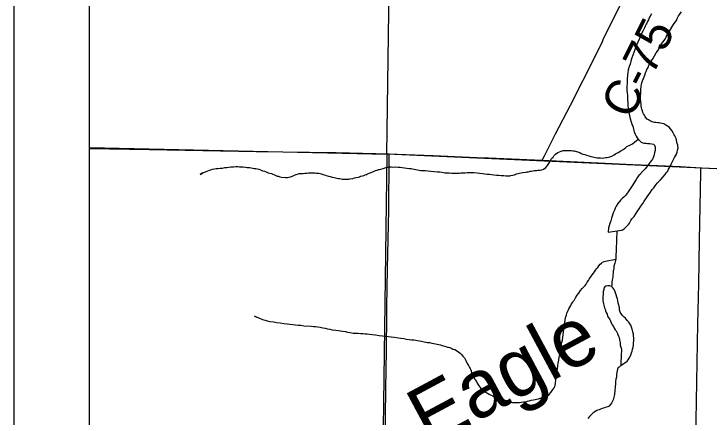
# Model space of a CAD drawing. Extents: x 0 to 68, y 0 to 52.9.
# Drawn here: x 24.501 to 25.596, y 14.635 to 15.27 of the extents above; entities that cross this region are included whole.
import ezdxf

# ---------------------------------------------------------------- set-up
doc = ezdxf.new("R2010")
doc.units = 0
for name, color, linetype in [('Default', 7, 'Continuous'), ('GM_X_County_Road', 7, 'Continuous'), ('GM_X_County_Road_Text', 7, 'Continuous'), ('GM_X_Minor_River', 7, 'Continuous'), ('GM_X_Minor_River_Text', 7, 'Continuous'), ('GM_X_Township_Road', 7, 'Continuous'), ('SH_Data', 7, 'Continuous')]:
    doc.layers.add(name, color=color, linetype=linetype)

msp = doc.modelspace()

# ---------------------------------------------------------------- linework, layer by layer
at = {"layer": 'Default'}
msp.add_line((24.6206, 14.1085), (24.6206, 20.8614), dxfattribs=at)
msp.add_lwpolyline([(25.1024, 16.0217), (26.0802, 15.9705), (26.0693, 15.031), (26.0686, 15.0058), (25.0886, 15.049)], close=True, dxfattribs=at)
msp.add_lwpolyline([(24.6206, 15.0599), (25.0886, 15.049), (25.0759, 14.1085)], dxfattribs=at)
at = {"layer": 'GM_X_County_Road'}
for points in [[(25.3331, 15.0396), (25.3366, 15.0465), (25.354, 15.0813), (25.3774, 15.1263), (25.4168, 15.2038), (25.4279, 15.2267), (25.4288, 15.2297), (25.4551, 15.2827), (25.4622, 15.2961), (25.4718, 15.3165), (25.4737, 15.3209), (25.4758, 15.3281), (25.4903, 15.3603), (25.4947, 15.3687), (25.501, 15.3817), (25.5202, 15.4185), (25.5246, 15.4256), (25.5541, 15.4694), (25.5784, 15.5066), (25.5814, 15.5108)], [(24.6206, 15.0581), (24.7148, 15.0563), (24.8827, 15.0532), (25.0087, 15.0516), (25.0923, 15.0497)], [(25.0923, 15.0497), (25.1046, 15.0494), (25.1615, 15.0472), (25.2304, 15.044), (25.2483, 15.0434), (25.3331, 15.0396)], [(25.3331, 15.0396), (25.3771, 15.0377), (25.443, 15.0346), (25.476, 15.0331), (25.5149, 15.0312), (25.5508, 15.0296), (25.583, 15.0278)], [(25.583, 15.0278), (25.5956, 15.027), (25.6226, 15.0262), (25.7604, 15.0198), (25.8173, 15.0171), (25.8982, 15.0136), (26.03, 15.0075), (26.0667, 15.0058), (26.0702, 15.0056)]]:
    msp.add_lwpolyline(points, dxfattribs=at)
at = {"layer": 'GM_X_Minor_River'}
for points in [[(25.4881, 15.149), (25.4885, 15.1523), (25.4889, 15.1548), (25.4889, 15.1567), (25.4893, 15.1589), (25.4901, 15.1614), (25.4912, 15.1647), (25.4927, 15.1684), (25.4946, 15.1735), (25.4957, 15.1772), (25.4965, 15.1793), (25.498, 15.1826), (25.4999, 15.1859), (25.501, 15.1892), (25.5025, 15.1925), (25.5047, 15.1958), (25.5073, 15.1994), (25.51, 15.2038), (25.5126, 15.2089), (25.5159, 15.2133), (25.5186, 15.2191), (25.5204, 15.2224), (25.523, 15.2257), (25.5264, 15.2304), (25.529, 15.2352), (25.5312, 15.2392), (25.5335, 15.2428), (25.5387, 15.252), (25.5406, 15.2549), (25.5443, 15.2596), (25.5462, 15.264), (25.5477, 15.2669), (25.5499, 15.2695), (25.5525, 15.2735)], [(25.5051, 15.2703), (25.5032, 15.2666), (25.5014, 15.2637), (25.5002, 15.2608), (25.4987, 15.2583), (25.498, 15.2557), (25.4965, 15.2539), (25.4954, 15.2509), (25.4942, 15.2484), (25.4931, 15.2462), (25.4916, 15.2429), (25.4905, 15.2411)], [(25.4905, 15.2411), (25.4894, 15.2385), (25.4879, 15.2349), (25.4864, 15.2312), (25.4815, 15.2206), (25.48, 15.217), (25.4788, 15.2133), (25.4773, 15.2093), (25.4758, 15.2053), (25.4743, 15.2009), (25.4724, 15.1957), (25.4713, 15.191), (25.4701, 15.187), (25.4683, 15.1822), (25.4674, 15.1734), (25.4666, 15.1668), (25.4666, 15.1606), (25.4662, 15.1565), (25.4665, 15.1532), (25.4665, 15.1496), (25.4668, 15.1459), (25.4671, 15.1418), (25.4671, 15.1389), (25.4674, 15.1367), (25.4674, 15.1341), (25.4677, 15.1305), (25.4681, 15.126), (25.4684, 15.1216), (25.4687, 15.1183), (25.4694, 15.1143), (25.4705, 15.1106), (25.4712, 15.1069), (25.4719, 15.1036), (25.4726, 15.101), (25.4737, 15.0984), (25.4744, 15.0959), (25.4758, 15.0933), (25.4769, 15.0885), (25.4779, 15.0845), (25.4794, 15.0808), (25.4808, 15.0774), (25.4826, 15.0749), (25.4844, 15.0726), (25.4863, 15.0708), (25.4888, 15.0682), (25.4914, 15.0671), (25.4935, 15.0663), (25.4969, 15.0663), (25.4991, 15.0659), (25.5009, 15.0659), (25.5027, 15.0662), (25.5082, 15.065), (25.5097, 15.0632), (25.5111, 15.0602), (25.5111, 15.0573), (25.5107, 15.0547), (25.5099, 15.0514), (25.5095, 15.0492), (25.5088, 15.0467), (25.5076, 15.0434), (25.5065, 15.0412), (25.505, 15.0394), (25.5032, 15.0368), (25.5013, 15.0347), (25.5002, 15.0328), (25.4987, 15.031), (25.4972, 15.0288), (25.495, 15.0259), (25.4928, 15.0237), (25.4905, 15.0215), (25.489, 15.0197), (25.4876, 15.0179), (25.485, 15.0154), (25.4831, 15.0128), (25.4809, 15.0092), (25.479, 15.0059), (25.4771, 15.0033), (25.476, 15.0011), (25.4738, 14.9979), (25.4727, 14.996), (25.4682, 14.9898), (25.4667, 14.988), (25.4645, 14.9847), (25.4615, 14.9815), (25.4596, 14.98), (25.4567, 14.9771), (25.4522, 14.9713), (25.4496, 14.9673), (25.4481, 14.964), (25.447, 14.9611), (25.4459, 14.9589), (25.4447, 14.9567), (25.4436, 14.953), (25.4421, 14.9486), (25.4409, 14.9442), (25.4398, 14.9402), (25.4387, 14.9365), (25.4375, 14.9329), (25.4371, 14.9263)], [(25.4371, 14.9263), (25.4577, 14.9294), (25.4595, 14.9301), (25.4621, 14.9315), (25.4643, 14.9337), (25.4673, 14.9366), (25.4688, 14.9384), (25.4703, 14.9406), (25.4718, 14.9428), (25.4725, 14.9446), (25.4744, 14.9472), (25.4755, 14.949), (25.4781, 14.9512), (25.4807, 14.9552), (25.4833, 14.9592), (25.4859, 14.9632), (25.4885, 14.9672), (25.4915, 14.9716), (25.4938, 14.9753), (25.4964, 14.9789), (25.4982, 14.9822), (25.5008, 14.9855), (25.5038, 14.9895), (25.506, 14.9935), (25.5086, 14.9964), (25.5109, 14.9993), (25.5139, 15.0033), (25.5165, 15.0059), (25.5194, 15.0088), (25.5265, 15.0171), (25.5283, 15.0197), (25.5306, 15.0222), (25.5321, 15.0255), (25.5339, 15.0288), (25.5362, 15.0332), (25.5377, 15.0368), (25.5392, 15.0398), (25.5403, 15.042), (25.5414, 15.0441), (25.5429, 15.0467), (25.5444, 15.0493), (25.5456, 15.0525), (25.5463, 15.0555), (25.5471, 15.0591), (25.5467, 15.0617), (25.5464, 15.0635), (25.5457, 15.0661), (25.5446, 15.0713), (25.5439, 15.0739), (25.5421, 15.0779), (25.5407, 15.0798), (25.5392, 15.0827), (25.5374, 15.0864), (25.5349, 15.089), (25.5327, 15.0916), (25.5302, 15.0931), (25.5276, 15.0949), (25.5243, 15.0968), (25.5221, 15.0976), (25.5192, 15.098), (25.5174, 15.0984), (25.5148, 15.0984), (25.5122, 15.0988), (25.5097, 15.0992), (25.5078, 15.0996), (25.5038, 15.1011), (25.5002, 15.1033), (25.4983, 15.1044), (25.4954, 15.1078), (25.494, 15.1104), (25.4925, 15.1129), (25.4915, 15.1148), (25.4908, 15.1174), (25.49, 15.1199), (25.4893, 15.1221), (25.489, 15.1247), (25.4887, 15.1284), (25.4883, 15.131), (25.488, 15.1368), (25.488, 15.1409), (25.4881, 15.1449), (25.4881, 15.149)], [(25.3708, 15.0551), (25.3737, 15.0551), (25.3767, 15.055), (25.3789, 15.055), (25.3811, 15.0546), (25.3836, 15.0542), (25.3921, 15.0516), (25.3946, 15.0504), (25.3972, 15.0493), (25.4001, 15.0486), (25.403, 15.0474), (25.4063, 15.0463), (25.4096, 15.0455), (25.4122, 15.0448), (25.4148, 15.0444), (25.417, 15.044), (25.4195, 15.0436), (25.4225, 15.0432), (25.425, 15.0432), (25.4276, 15.0431), (25.4302, 15.0435), (25.4327, 15.0438), (25.4353, 15.0441), (25.4375, 15.0445), (25.4397, 15.0448), (25.4427, 15.0459), (25.4464, 15.0481), (25.4486, 15.0495), (25.4508, 15.0506), (25.4526, 15.0517), (25.4552, 15.0535), (25.4571, 15.0546), (25.4604, 15.0567), (25.4623, 15.0578), (25.4641, 15.0593), (25.4663, 15.0614), (25.4711, 15.0636), (25.4741, 15.065), (25.4759, 15.0661), (25.4785, 15.0679), (25.4844, 15.0726), (25.4829, 15.0712)], [(25.0605, 15.0191), (25.0638, 15.0205), (25.0657, 15.0216), (25.0675, 15.0219), (25.0708, 15.0234), (25.0731, 15.0241), (25.0753, 15.0248), (25.0775, 15.0251), (25.0793, 15.0255), (25.0826, 15.0265), (25.0845, 15.0273), (25.0871, 15.028), (25.0904, 15.0287), (25.0922, 15.029), (25.0955, 15.029), (25.0981, 15.0289), (25.1025, 15.0293), (25.1062, 15.0289), (25.1095, 15.0288), (25.1128, 15.0284), (25.1164, 15.0277), (25.1201, 15.0272), (25.1238, 15.0268), (25.1267, 15.0268), (25.1289, 15.0261), (25.1315, 15.0257), (25.1395, 15.0241), (25.1421, 15.0237), (25.1454, 15.0233), (25.1491, 15.0233), (25.1531, 15.0229), (25.1579, 15.0224), (25.163, 15.022), (25.1681, 15.0216), (25.1722, 15.0212), (25.1751, 15.0208), (25.1799, 15.02), (25.1865, 15.0196), (25.1909, 15.0195), (25.1949, 15.0195), (25.1986, 15.0195), (25.2023, 15.0194), (25.2052, 15.0198), (25.2085, 15.0197), (25.2118, 15.02), (25.2148, 15.0204), (25.2181, 15.0204), (25.2217, 15.0203), (25.2254, 15.0203), (25.2305, 15.0199), (25.2346, 15.0191), (25.239, 15.0187), (25.243, 15.0183), (25.2463, 15.0179), (25.2496, 15.0175), (25.2533, 15.017), (25.257, 15.0166), (25.261, 15.0162), (25.2647, 15.0162), (25.2683, 15.0158), (25.2727, 15.0154), (25.2757, 15.0153), (25.2782, 15.0153), (25.2801, 15.0153), (25.2819, 15.0153), (25.2837, 15.0156), (25.2867, 15.016), (25.2893, 15.0167), (25.2926, 15.0181), (25.2952, 15.0188), (25.2974, 15.0192), (25.2999, 15.0199), (25.3022, 15.0202), (25.3077, 15.0209), (25.3095, 15.0212), (25.3117, 15.0216), (25.3139, 15.0223), (25.3161, 15.0226), (25.3191, 15.023), (25.3209, 15.0233), (25.3242, 15.0236), (25.3261, 15.024), (25.3279, 15.024), (25.3297, 15.024), (25.3327, 15.0247), (25.3353, 15.0257), (25.339, 15.0283), (25.3416, 15.0312), (25.3434, 15.0345), (25.3445, 15.0363), (25.346, 15.0392), (25.3479, 15.0421), (25.3501, 15.0447), (25.3516, 15.0465), (25.3542, 15.049), (25.3575, 15.0516), (25.3601, 15.053), (25.3627, 15.0541), (25.366, 15.0548), (25.3679, 15.0551), (25.3708, 15.0551)], [(24.7947, 15.0174), (24.7987, 15.0196), (24.7947, 15.0174), (24.7987, 15.0196), (24.8013, 15.021), (24.8094, 15.0239), (24.8116, 15.0246), (24.8142, 15.0253), (24.8171, 15.026), (24.8197, 15.0264), (24.8223, 15.0267), (24.8263, 15.027), (24.8296, 15.0273), (24.8333, 15.028), (24.8366, 15.0284), (24.8399, 15.0287), (24.8432, 15.029), (24.8469, 15.0294), (24.8506, 15.0297), (24.8539, 15.0297), (24.8568, 15.0293), (24.8594, 15.0292), (24.8623, 15.0292), (24.866, 15.0288), (24.8686, 15.0284), (24.8708, 15.0284), (24.873, 15.028), (24.8752, 15.0276), (24.8774, 15.0272), (24.8796, 15.0268), (24.8821, 15.0264), (24.8847, 15.026), (24.8869, 15.0253), (24.8895, 15.0245), (24.8928, 15.023), (24.8957, 15.0223), (24.8986, 15.0211), (24.9015, 15.02), (24.9045, 15.0192), (24.907, 15.0185), (24.9089, 15.0177), (24.9118, 15.0166), (24.914, 15.0155), (24.9158, 15.0147), (24.918, 15.0143), (24.9202, 15.0136), (24.9228, 15.0132), (24.929, 15.0124), (24.9323, 15.0123), (24.9345, 15.0127), (24.9367, 15.0134), (24.9386, 15.0141), (24.9419, 15.0155), (24.9441, 15.0166), (24.9459, 15.0173), (24.9478, 15.0177), (24.9504, 15.0187), (24.954, 15.0187), (24.9566, 15.0187), (24.9595, 15.019), (24.9621, 15.0194), (24.9651, 15.0197), (24.9684, 15.02), (24.9709, 15.0196), (24.9731, 15.0196), (24.9753, 15.0196), (24.9775, 15.0192), (24.9794, 15.0192), (24.9816, 15.0192), (24.9838, 15.0188), (24.9856, 15.018), (24.9878, 15.0173), (24.9904, 15.0165), (24.9929, 15.0154), (24.9966, 15.0146), (24.9991, 15.0138), (25.0024, 15.0131), (25.0054, 15.0123), (25.0079, 15.0119), (25.0098, 15.0115), (25.012, 15.0111), (25.0142, 15.0107), (25.0164, 15.0103), (25.0186, 15.01), (25.0211, 15.0099), (25.0241, 15.0099), (25.0263, 15.0099), (25.0285, 15.0098), (25.0303, 15.0102), (25.0351, 15.0109), (25.0377, 15.012), (25.0403, 15.0123), (25.0436, 15.013), (25.0454, 15.0137), (25.0473, 15.0144), (25.0502, 15.0151), (25.0524, 15.0158), (25.0546, 15.0166), (25.0565, 15.0173), (25.0583, 15.018), (25.0605, 15.0191)], [(25.4508, 14.9283), (25.4502, 14.9137), (25.4501, 14.9089), (25.4497, 14.9038), (25.4497, 14.9001), (25.4493, 14.8961), (25.4492, 14.8913), (25.4488, 14.8839), (25.4472, 14.8774), (25.4461, 14.8726), (25.4457, 14.8697), (25.4453, 14.8667), (25.4449, 14.8649), (25.4441, 14.8557), (25.4433, 14.851), (25.4429, 14.8477), (25.4429, 14.8455), (25.4425, 14.8433), (25.4425, 14.8429), (25.4421, 14.8407)], [(25.2327, 14.6854), (25.2367, 14.6802), (25.2404, 14.6765), (25.244, 14.6743), (25.2469, 14.6728), (25.2495, 14.6713), (25.2528, 14.6698), (25.2553, 14.6683), (25.2575, 14.6671), (25.2601, 14.6653), (25.2634, 14.6634), (25.2667, 14.6623), (25.2689, 14.6611), (25.2765, 14.6589), (25.2795, 14.6585), (25.2831, 14.6584), (25.2864, 14.658), (25.2898, 14.658), (25.2934, 14.658), (25.2971, 14.6583), (25.3004, 14.6586), (25.3037, 14.6589), (25.3078, 14.6593), (25.31, 14.66), (25.3125, 14.6607), (25.3159, 14.6618), (25.3192, 14.6625), (25.3221, 14.6628), (25.3243, 14.6631), (25.3273, 14.6638), (25.3306, 14.6649), (25.3343, 14.6663), (25.3376, 14.6674), (25.3402, 14.6685), (25.342, 14.6692), (25.3439, 14.6706), (25.3465, 14.6739), (25.3487, 14.6768), (25.3505, 14.679), (25.352, 14.6812), (25.3528, 14.6834), (25.3535, 14.6852), (25.3539, 14.6882), (25.3547, 14.6944), (25.3555, 14.6995), (25.3563, 14.7058), (25.3571, 14.7113), (25.3579, 14.7157), (25.3583, 14.7201), (25.3591, 14.7248), (25.3599, 14.7296), (25.3606, 14.7336), (25.3614, 14.7376), (25.3622, 14.742), (25.363, 14.7483), (25.3641, 14.7523), (25.3649, 14.7563), (25.3657, 14.7607), (25.3661, 14.7648), (25.3665, 14.7695), (25.3673, 14.7743), (25.3692, 14.7875), (25.37, 14.7919), (25.3712, 14.7955), (25.3719, 14.7985), (25.373, 14.8007), (25.3738, 14.8029), (25.3749, 14.8054), (25.3764, 14.808), (25.3779, 14.8109), (25.3794, 14.8134), (25.3813, 14.816), (25.3824, 14.8182), (25.3839, 14.82), (25.3854, 14.8229), (25.388, 14.8273), (25.391, 14.8302), (25.3936, 14.8342), (25.3962, 14.8375), (25.3984, 14.84), (25.4006, 14.8422), (25.4021, 14.8444), (25.404, 14.8477), (25.4062, 14.8502), (25.407, 14.8524), (25.4096, 14.8561), (25.4118, 14.859), (25.4137, 14.8615), (25.4155, 14.8641), (25.417, 14.8667), (25.4185, 14.8685), (25.4204, 14.8707), (25.4222, 14.8732), (25.4245, 14.8758), (25.4263, 14.8776), (25.4282, 14.879), (25.4304, 14.8801), (25.4326, 14.8804), (25.4488, 14.8839)], [(25.4366, 14.8419), (25.4333, 14.8412), (25.4315, 14.8401), (25.4303, 14.8379), (25.4299, 14.8357), (25.4292, 14.8331), (25.4292, 14.8309), (25.4288, 14.828), (25.4287, 14.8247), (25.4287, 14.8221), (25.4287, 14.8188), (25.429, 14.8162), (25.4294, 14.8137), (25.4301, 14.8114), (25.4308, 14.8092), (25.4311, 14.807), (25.4322, 14.8048), (25.4329, 14.8022), (25.434, 14.7997), (25.4351, 14.7971), (25.4361, 14.7941), (25.4394, 14.7886), (25.4405, 14.7867), (25.4412, 14.7849), (25.4423, 14.7827), (25.4434, 14.7805), (25.4452, 14.7775), (25.4462, 14.7749), (25.448, 14.7727), (25.4495, 14.7709), (25.4506, 14.7687), (25.4517, 14.7668), (25.4524, 14.765), (25.4531, 14.7627), (25.4542, 14.7602), (25.4549, 14.7569), (25.4556, 14.7524), (25.4559, 14.7484), (25.457, 14.7451), (25.4577, 14.7418), (25.458, 14.7377), (25.4572, 14.7359), (25.457, 14.7165)], [(25.457, 14.7165), (25.4667, 14.7233), (25.4685, 14.7251), (25.47, 14.7277), (25.4719, 14.7313), (25.4726, 14.7332), (25.4738, 14.7361), (25.4749, 14.739), (25.4753, 14.742), (25.4764, 14.7449), (25.4768, 14.7493), (25.4769, 14.7522), (25.4773, 14.7555), (25.4773, 14.7596), (25.477, 14.7629), (25.4766, 14.7658), (25.4756, 14.7695), (25.4745, 14.7735), (25.4738, 14.7769), (25.4724, 14.7798), (25.4705, 14.7828), (25.4691, 14.7853), (25.4669, 14.7872), (25.464, 14.7909), (25.4622, 14.7924), (25.4604, 14.7939), (25.4589, 14.7957), (25.4557, 14.8005), (25.455, 14.8038), (25.4546, 14.8075), (25.4543, 14.8094), (25.4536, 14.8116), (25.4529, 14.8145), (25.4522, 14.8182), (25.4515, 14.8211), (25.4504, 14.8241), (25.4493, 14.8274), (25.4486, 14.8307), (25.4476, 14.8337), (25.4465, 14.8362), (25.445, 14.8381), (25.4421, 14.8407), (25.4396, 14.8418), (25.4366, 14.8419)], [(24.8795, 14.7944), (24.8839, 14.7922), (24.8813, 14.7933), (24.8839, 14.7922), (24.8879, 14.7907), (24.8926, 14.7888), (24.897, 14.7876), (24.9003, 14.7865), (24.9044, 14.7857), (24.9106, 14.7853), (24.915, 14.7842), (24.9205, 14.7834), (24.9264, 14.7826), (24.9315, 14.7818), (24.9359, 14.7814), (24.9403, 14.781), (24.9447, 14.7805), (24.9487, 14.7801), (24.9531, 14.7797), (24.9579, 14.7789), (24.9696, 14.7781), (24.9733, 14.778), (24.9762, 14.7776), (24.9799, 14.7772), (24.9836, 14.7765), (24.988, 14.7757), (24.9916, 14.7749), (24.9953, 14.7741), (24.9986, 14.7734), (25.0026, 14.7726), (25.0081, 14.7722), (25.0122, 14.7714), (25.0158, 14.771), (25.0195, 14.7706), (25.0232, 14.7698), (25.0268, 14.769), (25.0309, 14.7683), (25.0353, 14.7675), (25.0389, 14.7671), (25.0433, 14.767), (25.047, 14.7666), (25.051, 14.7666), (25.0543, 14.7662), (25.0577, 14.7661), (25.0613, 14.7657), (25.0654, 14.7653), (25.0705, 14.7645), (25.0764, 14.7637), (25.0815, 14.763), (25.0859, 14.7625), (25.0907, 14.7621), (25.0954, 14.7617), (25.1002, 14.7609), (25.1068, 14.7601), (25.1108, 14.7593), (25.1152, 14.7586), (25.1196, 14.7578), (25.1237, 14.7574), (25.1273, 14.757), (25.131, 14.7566), (25.1339, 14.7562), (25.1369, 14.7558), (25.1398, 14.755), (25.1431, 14.7546), (25.1471, 14.7538), (25.1501, 14.7531), (25.1526, 14.7527), (25.1559, 14.7523), (25.1592, 14.7515), (25.1625, 14.7511), (25.1702, 14.7495), (25.1728, 14.7488), (25.1753, 14.748), (25.1779, 14.7473), (25.1812, 14.7461), (25.1838, 14.7454), (25.1856, 14.745), (25.1878, 14.7446), (25.1907, 14.7431), (25.1925, 14.7423), (25.1955, 14.7416), (25.1984, 14.7397), (25.2017, 14.7375), (25.2039, 14.7356), (25.206, 14.7334), (25.2082, 14.7312), (25.2108, 14.7282), (25.2118, 14.7264), (25.2133, 14.7234), (25.2151, 14.7193), (25.2173, 14.7164), (25.2187, 14.7134), (25.2198, 14.7116), (25.2205, 14.7094), (25.2216, 14.7057), (25.2237, 14.7009), (25.2259, 14.6968), (25.2277, 14.6935), (25.2295, 14.6909), (25.2309, 14.6883), (25.2327, 14.6854)], [(25.457, 14.7165), (25.4544, 14.7139), (25.4526, 14.7132), (25.4515, 14.7103), (25.4503, 14.7026), (25.4499, 14.6982), (25.4491, 14.6949), (25.4487, 14.6912), (25.4483, 14.6868), (25.4479, 14.6835), (25.4479, 14.6806), (25.4475, 14.6784), (25.4475, 14.6754), (25.4471, 14.6729), (25.4467, 14.6707), (25.4459, 14.6663), (25.4448, 14.6622), (25.4433, 14.6593), (25.4421, 14.6568), (25.4403, 14.6542), (25.4384, 14.6524), (25.4362, 14.6513), (25.434, 14.6506), (25.431, 14.6495), (25.4277, 14.6488), (25.4251, 14.6478), (25.4226, 14.6467), (25.42, 14.646), (25.4181, 14.6449), (25.4159, 14.6435), (25.413, 14.6413), (25.41, 14.6387), (25.4074, 14.6358), (25.4048, 14.6329)]]:
    msp.add_lwpolyline(points, dxfattribs=at)
at = {"layer": 'GM_X_Township_Road'}
for points in [[(25.0859, 14.5928), (25.0869, 14.6797), (25.0878, 14.7397), (25.0885, 14.7966), (25.0886, 14.8086), (25.0896, 14.8685), (25.0915, 14.9614), (25.0922, 15.0423), (25.0923, 15.0497)], [(25.5743, 14.5377), (25.5745, 14.5686), (25.5782, 14.7822), (25.5794, 14.8449), (25.5808, 14.9135), (25.5828, 15.0204), (25.583, 15.0278)]]:
    msp.add_lwpolyline(points, dxfattribs=at)
at = {"layer": 'SH_Data'}
msp.add_line((24.5015, 21), (24.5015, 14), dxfattribs=at)

# ---------------------------------------------------------------- texts
at = {"layer": 'GM_X_County_Road_Text'}
msp.add_text('C-75', height=0.05481, rotation=63.5877, dxfattribs=at).set_placement((25.4724, 15.1021))
at = {"layer": 'GM_X_Minor_River_Text'}
msp.add_text('Eagle', height=0.09139, rotation=28.2145, dxfattribs=at).set_placement((25.1543, 14.5873))

doc.saveas('drawing.dxf')
